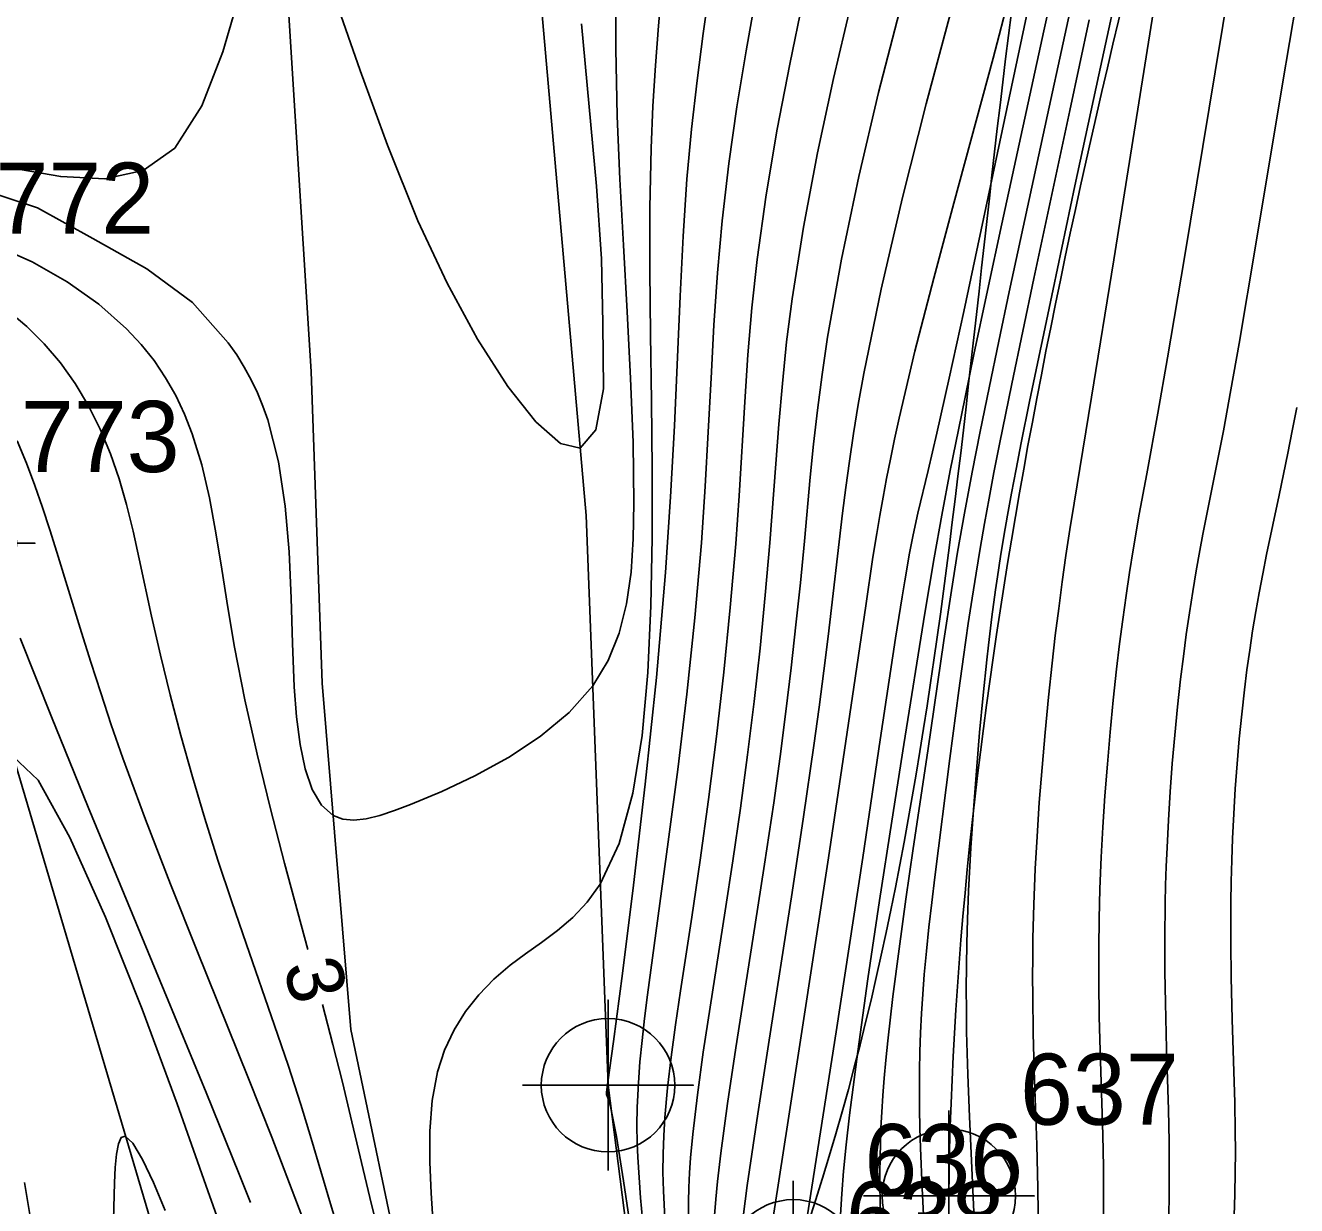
# Model space of a CAD drawing. Extents: x 2602990 to 2605851, y 618069 to 619180.
# Drawn here: x 2604025.24 to 2604069.91, y 618449.32 to 618490.78 of the extents above; entities that cross this region are included whole.
import ezdxf

# ---------------------------------------------------------------- set-up
doc = ezdxf.new("R2010")
doc.units = 0
for name, color, linetype in [('DTM Contours Major', 7, 'Continuous'), ('DTM Contours Minor', 7, 'Continuous'), ('DTM Contours Minor Text', 7, 'Continuous'), ('Exist DTM Breakline', 7, 'Continuous'), ('Exist DTM Breakline Cogo Number', 7, 'Continuous'), ('Exist DTM Breakline Cogo Point CELL', 7, 'Continuous'), ('Exist DTM Breakline Underwater', 7, 'Continuous'), ('Exist DTM Breakline Underwater Cogo Number', 7, 'Continuous'), ('Exist DTM Breakline Underwater Cogo Point CELL', 7, 'Continuous'), ('Exist DTM Crownline', 7, 'Continuous'), ('Exist Roads EOP', 7, 'Continuous'), ('Exist Roads Soil', 7, 'Continuous'), ('Exist Roads Soil Cogo Point CELL', 7, 'Continuous'), ('PH Exist DTM Breakline', 7, 'Continuous')]:
    doc.layers.add(name, color=color, linetype=linetype)

# ---------------------------------------------------------------- blocks, each defined once
blk = doc.blocks.new('EXIST DTM BREAKLINE COGO POINT')
at = {"layer": 'Exist DTM Breakline Cogo Point CELL'}
blk.add_lwpolyline([(0, 0.06), (0, -0.06), (0, 0), (0.06, 0), (-0.06, 0)], dxfattribs=at)
blk.add_circle((0, 0), 0.04688, dxfattribs=at)
blk = doc.blocks.new('EXIST DTM BREAKLINE UNDERWATER COGO POINT')
at = {"layer": 'Exist DTM Breakline Underwater Cogo Point CELL'}
blk.add_lwpolyline([(0, 0.06), (0, -0.06), (0, 0), (0.06, 0), (-0.06, 0)], dxfattribs=at)
blk.add_circle((0, 0), 0.04688, dxfattribs=at)
blk = doc.blocks.new('EXIST ROADS SOIL COGO POINT')
at = {"layer": 'Exist Roads Soil Cogo Point CELL'}
blk.add_lwpolyline([(0, -0.06), (0, 0.06), (0, 0), (0.06, 0), (-0.06, 0)], dxfattribs=at)
blk.add_circle((0, 0), 0.04688, dxfattribs=at)

msp = doc.modelspace()

# ---------------------------------------------------------------- linework, layer by layer
at = {"layer": 'DTM Contours Major'}
for points in [[(2604065.863, 618497.491), (2604064.712, 618490.194), (2604063.491, 618482.547), (2604062.704, 618477.717), (2604062.091, 618474), (2604061.945, 618473.075), (2604061.807, 618472.155), (2604061.676, 618471.234), (2604061.551, 618470.302), (2604061.432, 618469.354), (2604061.319, 618468.381), (2604061.191, 618467.176), (2604061.073, 618465.945), (2604060.966, 618464.707), (2604060.871, 618463.481), (2604060.792, 618462.288), (2604060.729, 618461.148), (2604060.677, 618459.895), (2604060.647, 618458.711), (2604060.638, 618458.025), (2604060.635, 618457.35), (2604060.638, 618456.684), (2604060.658, 618455.372), (2604060.693, 618454.075), (2604060.782, 618451.455), (2604060.82, 618449.945), (2604060.844, 618448.171)], [(2604052.565, 618491.644), (2604052.098, 618489.427), (2604051.659, 618487.142), (2604051.27, 618484.836), (2604050.954, 618482.557), (2604050.772, 618480.866), (2604050.632, 618479.204), (2604050.519, 618477.557), (2604050.318, 618474.254), (2604050.201, 618472.57), (2604050.012, 618470.33), (2604049.782, 618468.06), (2604049.523, 618465.798), (2604049.243, 618463.584), (2604048.952, 618461.454), (2604048.659, 618459.447), (2604048.264, 618456.861), (2604048.087, 618455.67), (2604047.932, 618454.538), (2604047.805, 618453.456), (2604047.712, 618452.418), (2604047.673, 618451.772), (2604047.651, 618451.132), (2604047.646, 618450.487), (2604047.659, 618449.831), (2604047.722, 618448.626)], [(2604033.15, 618449.423), (2604032.752, 618450.423), (2604031.589, 618453.291), (2604030.257, 618456.525), (2604027.447, 618463.319), (2604026.153, 618466.49), (2604025.052, 618469.252)]]:
    msp.add_lwpolyline(points, dxfattribs=at)
at = {"layer": 'DTM Contours Minor'}
for points in [[(2604068.13, 618495.675), (2604067.049, 618489.148), (2604065.97, 618482.624), (2604065.375, 618479.106), (2604065.034, 618477.161), (2604064.645, 618475.032), (2604064.383, 618473.608), (2604064.169, 618472.361), (2604064.043, 618471.566), (2604063.921, 618470.751), (2604063.804, 618469.914), (2604063.693, 618469.053), (2604063.587, 618468.167), (2604063.469, 618467.072), (2604063.36, 618465.954), (2604063.263, 618464.828), (2604063.178, 618463.711), (2604063.106, 618462.618), (2604063.049, 618461.565), (2604063.003, 618460.452), (2604062.975, 618459.394), (2604062.962, 618458.378), (2604062.963, 618457.151), (2604062.979, 618455.952), (2604063.009, 618454.768), (2604063.1, 618451.803), (2604063.121, 618450.666), (2604063.128, 618449.585), (2604063.122, 618448.454)], [(2604049.723, 618495.211), (2604049.057, 618490.5), (2604048.843, 618488.846), (2604048.65, 618487.141), (2604048.488, 618485.379), (2604048.352, 618483.374), (2604048.246, 618481.275), (2604048.047, 618476.719), (2604047.914, 618474.225), (2604047.734, 618471.56), (2604047.412, 618467.872), (2604047.023, 618464.124), (2604046.612, 618460.571), (2604046.226, 618457.47), (2604045.91, 618455.078), (2604045.71, 618453.65), (2604045.662, 618453.303), (2604045.662, 618453.219), (2604045.681, 618453.16), (2604045.749, 618452.987), (2604045.781, 618452.882), (2604045.817, 618452.742), (2604046.009, 618451.74), (2604046.256, 618450.189), (2604046.856, 618446.187)], [(2604047.834, 618494.835), (2604047.488, 618490.772), (2604047.383, 618489.379), (2604047.294, 618487.949), (2604047.229, 618486.469), (2604047.187, 618484.377), (2604047.185, 618482.189), (2604047.208, 618479.92), (2604047.24, 618477.586), (2604047.264, 618475.199), (2604047.264, 618472.775), (2604047.223, 618470.389), (2604047.116, 618468.052), (2604046.913, 618465.835), (2604046.585, 618463.809), (2604046.105, 618462.046), (2604045.443, 618460.616), (2604044.985, 618459.98), (2604044.477, 618459.444), (2604043.936, 618458.982), (2604043.378, 618458.566), (2604042.819, 618458.169), (2604042.277, 618457.764), (2604041.701, 618457.27), (2604041.174, 618456.728), (2604040.705, 618456.135), (2604040.302, 618455.488), (2604039.971, 618454.783), (2604039.723, 618454.017), (2604039.536, 618453.006), (2604039.453, 618451.934), (2604039.449, 618450.839), (2604039.495, 618449.754), (2604039.631, 618447.758)], [(2604061.882, 618494.453), (2604061.029, 618490.591), (2604059.552, 618483.813), (2604059.049, 618481.472), (2604058.571, 618479.216), (2604058.132, 618477.09), (2604057.742, 618475.14), (2604057.444, 618473.572), (2604057.176, 618472.081), (2604056.848, 618470.135), (2604056.109, 618465.521), (2604055.686, 618462.827), (2604055.257, 618460.036), (2604054.849, 618457.289), (2604054.489, 618454.729), (2604054.203, 618452.498), (2604054.085, 618451.452), (2604053.995, 618450.533), (2604053.929, 618449.727), (2604053.884, 618448.999)], [(2604063.812, 618492.998), (2604062.959, 618489.051), (2604062.123, 618485.149), (2604061.352, 618481.517), (2604060.529, 618477.566), (2604060.234, 618476.112), (2604060.054, 618475.194), (2604059.894, 618474.354), (2604059.751, 618473.573), (2604059.623, 618472.834), (2604059.507, 618472.119), (2604059.399, 618471.41), (2604059.333, 618470.95), (2604059.206, 618470.006), (2604059.085, 618469.014), (2604059.026, 618468.493), (2604058.896, 618467.253), (2604058.773, 618465.943), (2604058.658, 618464.592), (2604058.556, 618463.229), (2604058.468, 618461.884), (2604058.388, 618460.377), (2604058.348, 618459.366), (2604058.325, 618458.537), (2604058.311, 618457.732), (2604058.305, 618456.947), (2604058.307, 618456.177), (2604058.317, 618455.419), (2604058.333, 618454.668), (2604058.356, 618453.926), (2604058.415, 618452.431), (2604058.595, 618448.582)], [(2604062.257, 618492.719), (2604061.153, 618487.64), (2604059.817, 618481.425), (2604059.449, 618479.692), (2604059.106, 618478.055), (2604058.793, 618476.519), (2604058.511, 618475.087), (2604058.24, 618473.644), (2604058, 618472.277), (2604057.78, 618470.934), (2604057.513, 618469.174), (2604056.952, 618465.302), (2604056.443, 618461.867), (2604056.185, 618460.09), (2604055.94, 618458.338), (2604055.721, 618456.66), (2604055.542, 618455.105), (2604055.475, 618454.431), (2604055.418, 618453.792), (2604055.372, 618453.184), (2604055.335, 618452.605), (2604055.307, 618452.051), (2604055.287, 618451.518), (2604055.275, 618450.993), (2604055.271, 618450.483), (2604055.272, 618449.985), (2604055.29, 618449.007)], [(2604032.76, 618491.866), (2604032.172, 618489.856), (2604031.436, 618487.956), (2604030.492, 618486.476), (2604029.376, 618485.682), (2604028.036, 618485.393), (2604026.48, 618485.473), (2604024.72, 618485.785)], [(2604044.779, 618490.845), (2604045.308, 618485.137), (2604045.482, 618482.588), (2604045.529, 618480.32), (2604045.561, 618478.019), (2604045.288, 618476.579), (2604044.738, 618475.931), (2604044.046, 618476.099), (2604043.178, 618476.853), (2604042.188, 618478.102), (2604041.131, 618479.755), (2604040.061, 618481.724), (2604039.032, 618483.918), (2604037.961, 618486.574), (2604037.008, 618489.205), (2604036.165, 618491.609)], [(2604050.912, 618491.808), (2604050.569, 618489.893), (2604050.245, 618487.928), (2604049.957, 618485.931), (2604049.72, 618483.919), (2604049.558, 618482.089), (2604049.435, 618480.251), (2604049.334, 618478.395), (2604049.239, 618476.51), (2604049.133, 618474.585), (2604049, 618472.61), (2604048.767, 618469.964), (2604048.481, 618467.283), (2604048.163, 618464.636), (2604047.832, 618462.094), (2604047.104, 618456.718), (2604046.999, 618455.895), (2604046.909, 618455.114), (2604046.836, 618454.365), (2604046.781, 618453.635), (2604046.741, 618452.76), (2604046.732, 618452.141), (2604046.74, 618451.507), (2604046.757, 618451.018), (2604046.85, 618449.588), (2604046.998, 618448.092)], [(2604059.825, 618491.845), (2604059.247, 618489.635), (2604057.868, 618484.544), (2604057.16, 618481.898), (2604056.502, 618479.339), (2604055.942, 618476.985), (2604055.781, 618476.251), (2604055.636, 618475.548), (2604055.503, 618474.87), (2604055.38, 618474.212), (2604055.266, 618473.566), (2604055.159, 618472.928), (2604055.026, 618472.099), (2604054.769, 618470.396), (2604054.355, 618467.538), (2604053.933, 618464.682), (2604053.458, 618461.533), (2604052.02, 618452.157), (2604051.441, 618448.373)], [(2604069.911, 618491.641), (2604069.419, 618488.733), (2604068.469, 618483.029), (2604067.89, 618479.612), (2604067.603, 618477.98), (2604067.339, 618476.541), (2604067.09, 618475.251), (2604066.623, 618472.907), (2604066.514, 618472.331), (2604066.386, 618471.617), (2604066.264, 618470.89), (2604066.147, 618470.148), (2604066.037, 618469.389), (2604065.933, 618468.614), (2604065.836, 618467.82), (2604065.728, 618466.844), (2604065.631, 618465.851), (2604065.545, 618464.85), (2604065.47, 618463.851), (2604065.408, 618462.866), (2604065.359, 618461.904), (2604065.332, 618461.233), (2604065.311, 618460.578), (2604065.296, 618459.939), (2604065.282, 618458.703), (2604065.285, 618457.542), (2604065.301, 618456.442), (2604065.341, 618454.826), (2604065.408, 618452.677), (2604065.432, 618451.567), (2604065.439, 618450.943), (2604065.44, 618450.305), (2604065.434, 618449.655), (2604065.422, 618448.99)], [(2604054.231, 618491.451), (2604053.635, 618488.921), (2604053.074, 618486.309), (2604052.581, 618483.7), (2604052.183, 618481.179), (2604051.992, 618479.663), (2604051.84, 618478.201), (2604051.716, 618476.778), (2604051.609, 618475.38), (2604051.402, 618472.599), (2604051.242, 618470.763), (2604051.057, 618468.903), (2604050.848, 618467.03), (2604050.618, 618465.154), (2604050.369, 618463.285), (2604050.103, 618461.432), (2604049.834, 618459.67), (2604049.302, 618456.289), (2604049.062, 618454.703), (2604048.855, 618453.209), (2604048.693, 618451.825), (2604048.618, 618451.001), (2604048.581, 618450.474), (2604048.556, 618449.957), (2604048.542, 618449.448), (2604048.539, 618448.942)], [(2604055.955, 618491.278), (2604055.224, 618488.425), (2604054.532, 618485.478), (2604053.921, 618482.568), (2604053.429, 618479.827), (2604053.234, 618478.514), (2604053.072, 618477.268), (2604052.938, 618476.074), (2604052.822, 618474.917), (2604052.614, 618472.663), (2604052.473, 618471.2), (2604052.32, 618469.721), (2604052.152, 618468.217), (2604051.968, 618466.681), (2604051.764, 618465.102), (2604051.538, 618463.472), (2604051.218, 618461.315), (2604050.877, 618459.121), (2604050.207, 618454.856), (2604049.916, 618452.905), (2604049.68, 618451.155), (2604049.565, 618450.162), (2604049.505, 618449.549), (2604049.46, 618448.967)], [(2604057.754, 618491.211), (2604056.891, 618488.034), (2604056.057, 618484.738), (2604055.308, 618481.514), (2604054.701, 618478.553), (2604054.507, 618477.469), (2604054.342, 618476.448), (2604054.198, 618475.479), (2604054.072, 618474.55), (2604053.959, 618473.65), (2604053.445, 618469.314), (2604053.295, 618468.103), (2604053.132, 618466.833), (2604052.95, 618465.488), (2604052.588, 618462.981), (2604052.184, 618460.316), (2604051.353, 618454.983), (2604050.978, 618452.548), (2604050.609, 618450.024), (2604050.465, 618448.927)], [(2604060.504, 618491.501), (2604058.214, 618480.733), (2604057.705, 618478.389), (2604057.271, 618476.453), (2604056.963, 618475.145), (2604056.607, 618473.65), (2604056.441, 618472.89), (2604056.314, 618472.237), (2604056.143, 618471.265), (2604056.051, 618470.708), (2604055.821, 618469.255), (2604055.281, 618465.68), (2604054.667, 618461.554), (2604054.343, 618459.41), (2604053.727, 618455.425), (2604052.72, 618448.996)], [(2604045.985, 618491.089), (2604045.991, 618489.953), (2604046.007, 618488.791), (2604046.037, 618487.592), (2604046.129, 618485.376), (2604046.253, 618483.067), (2604046.387, 618480.72), (2604046.508, 618478.39), (2604046.595, 618476.132), (2604046.625, 618474.002), (2604046.601, 618472.75), (2604046.522, 618471.571), (2604046.364, 618470.464), (2604046.103, 618469.43), (2604045.715, 618468.469), (2604045.175, 618467.582), (2604044.343, 618466.644), (2604043.335, 618465.804), (2604042.214, 618465.061), (2604041.039, 618464.416), (2604039.874, 618463.866), (2604038.778, 618463.41), (2604038.214, 618463.197), (2604037.693, 618463.026), (2604037.216, 618462.911), (2604036.783, 618462.863), (2604036.395, 618462.895), (2604036.054, 618463.021), (2604035.644, 618463.383), (2604035.321, 618463.939), (2604035.076, 618464.662), (2604034.896, 618465.523), (2604034.771, 618466.494), (2604034.688, 618467.549), (2604034.622, 618469.075), (2604034.574, 618470.666), (2604034.504, 618472.285), (2604034.371, 618473.893), (2604034.136, 618475.454), (2604033.757, 618476.929), (2604033.586, 618477.411), (2604033.393, 618477.879), (2604033.175, 618478.334), (2604032.933, 618478.778), (2604032.664, 618479.211), (2604032.367, 618479.635), (2604031.109, 618481.046), (2604029.503, 618482.229), (2604027.607, 618483.294), (2604025.669, 618484.376), (2604023.45, 618485.098)], [(2604062.628, 618490.975), (2604061.941, 618487.793), (2604060.679, 618481.891), (2604059.9, 618478.192), (2604059.47, 618476.069), (2604059.276, 618475.075), (2604059.106, 618474.171), (2604058.945, 618473.284), (2604058.792, 618472.407), (2604058.646, 618471.534), (2604058.506, 618470.656), (2604058.37, 618469.767), (2604058.202, 618468.604), (2604058.038, 618467.421), (2604057.723, 618465.031), (2604057.194, 618460.853), (2604057.088, 618459.969), (2604056.99, 618459.105), (2604056.902, 618458.262), (2604056.827, 618457.438), (2604056.773, 618456.744), (2604056.73, 618456.062), (2604056.698, 618455.39), (2604056.675, 618454.725), (2604056.661, 618454.063), (2604056.657, 618453.403), (2604056.661, 618452.725), (2604056.673, 618452.043), (2604056.693, 618451.35), (2604056.75, 618449.922), (2604056.834, 618448.285)], [(2604035.161, 618458.319), (2604034.347, 618461.352), (2604033.853, 618463.26), (2604033.382, 618465.179), (2604032.954, 618467.084), (2604032.586, 618468.944), (2604032.35, 618470.333), (2604032.139, 618471.674), (2604031.931, 618472.96), (2604031.704, 618474.187), (2604031.435, 618475.347), (2604031.103, 618476.435), (2604030.833, 618477.124), (2604030.522, 618477.781), (2604030.166, 618478.407), (2604029.761, 618479.005), (2604029.305, 618479.577), (2604028.794, 618480.126), (2604027.821, 618480.99), (2604026.708, 618481.779), (2604025.476, 618482.477), (2604024.145, 618483.067)], [(2604036.289, 618448.298), (2604035.956, 618449.375), (2604035.28, 618451.67), (2604034.913, 618452.875), (2604034.469, 618454.247), (2604033.993, 618455.65), (2604032.992, 618458.525), (2604032.49, 618459.986), (2604032.003, 618461.455), (2604031.541, 618462.922), (2604031.108, 618464.383), (2604030.702, 618465.832), (2604030.327, 618467.261), (2604029.983, 618468.661), (2604029.671, 618470.025), (2604029.241, 618472.044), (2604029.026, 618473.012), (2604028.794, 618473.949), (2604028.534, 618474.856), (2604028.233, 618475.731), (2604027.871, 618476.596), (2604027.454, 618477.421), (2604026.986, 618478.199), (2604026.469, 618478.926), (2604025.904, 618479.595), (2604025.294, 618480.202), (2604024.7, 618480.697)], [(2604069.917, 618477.365), (2604069.76, 618476.54), (2604069.605, 618475.751), (2604069.298, 618474.276), (2604068.858, 618472.195), (2604068.721, 618471.514), (2604068.596, 618470.852), (2604068.478, 618470.186), (2604068.367, 618469.513), (2604068.264, 618468.833), (2604068.168, 618468.144), (2604068.079, 618467.443), (2604067.983, 618466.588), (2604067.897, 618465.719), (2604067.822, 618464.843), (2604067.758, 618463.963), (2604067.706, 618463.087), (2604067.664, 618462.219), (2604067.636, 618461.456), (2604067.617, 618460.705), (2604067.605, 618459.968), (2604067.599, 618459.246), (2604067.6, 618458.541), (2604067.612, 618457.342), (2604067.645, 618455.857), (2604067.736, 618452.943), (2604067.757, 618451.931), (2604067.762, 618451.214), (2604067.759, 618450.477), (2604067.745, 618449.723), (2604067.718, 618448.955)], [(2604035.23, 618448.224), (2604034.335, 618450.59), (2604033.899, 618451.722), (2604033.085, 618453.78), (2604031.266, 618458.29), (2604030.342, 618460.609), (2604029.461, 618462.882), (2604028.665, 618465.043), (2604028.259, 618466.211), (2604027.886, 618467.33), (2604027.54, 618468.408), (2604027.214, 618469.457), (2604026.348, 618472.281), (2604026.101, 618473.061), (2604025.843, 618473.841), (2604025.568, 618474.621), (2604025.273, 618475.402), (2604024.952, 618476.183)], [(2604032.336, 618447.887), (2604031.653, 618449.839), (2604030.568, 618452.891), (2604029.337, 618456.214), (2604028.052, 618459.454), (2604026.805, 618462.254), (2604025.688, 618464.26), (2604024.795, 618465.114)], [(2604037.64, 618448.413), (2604037.339, 618449.605), (2604036.712, 618452.262), (2604036.379, 618453.652), (2604036.047, 618454.974), (2604035.677, 618456.386)], [(2604030.155, 618449.148), (2604029.74, 618450.125), (2604029.355, 618450.937), (2604029.018, 618451.508), (2604028.751, 618451.761), (2604028.61, 618451.714), (2604028.509, 618451.493), (2604028.439, 618451.13), (2604028.395, 618450.66), (2604028.368, 618450.115), (2604028.32, 618448.382)], [(2604025.212, 618450.125), (2604025.43, 618448.794)]]:
    msp.add_lwpolyline(points, dxfattribs=at)
at = {"layer": 'Exist DTM Breakline'}
msp.add_lwpolyline([(2603980.961, 618482.81), (2603991.317, 618481.91), (2604021.685, 618480.962), (2604022.58, 618472.591), (2604032.688, 618438.475), (2604040.417, 618418.201), (2604044.397, 618407.821), (2604049.306, 618391.648), (2604054.884, 618376.066), (2604069.726, 618356.495), (2604081.437, 618334.021), (2604077.048, 618321.258), (2604071.244, 618308.511), (2604061.122, 618272.322)], dxfattribs=at)
msp.add_spline([(2604056.195, 618608.101), (2604070.612, 618564.846), (2604060.948, 618498.617), (2604052.223, 618447.183), (2604051.568, 618445.166), (2604051.779, 618438.355), (2604056.316, 618420.051), (2604056.045, 618414.227), (2604060.112, 618404.174), (2604065.814, 618393.977), (2604079.591, 618374.932), (2604102.645, 618354.376), (2604129.573, 618330.438), (2604185.644, 618288.739), (2604229.181, 618260.22), (2604259.941, 618240.43), (2604275.412, 618231.212), (2604276.014, 618212.47)], degree=3, dxfattribs=at)
at = {"layer": 'Exist DTM Breakline Underwater'}
msp.add_spline([(2604079.985, 618669.398), (2604080.498, 618655.701), (2604080.544, 618620.53), (2604079.102, 618556.838), (2604066.566, 618502.508), (2604057.691, 618449.657), (2604060.643, 618427.367), (2604061.965, 618415.95), (2604060.058, 618413.35)], degree=3, dxfattribs=at)
at = {"layer": 'Exist DTM Crownline'}
msp.add_spline([(2603233.488, 618380.754), (2603285.185, 618400.095), (2603335.457, 618418.629), (2603390.812, 618439.069), (2603440.087, 618457.325), (2603493.996, 618477.231), (2603542.655, 618495.301), (2603600.808, 618516.867), (2603653.659, 618536.362), (2603706.222, 618555.742), (2603764.811, 618577.593), (2603823.52, 618599.847), (2603878.564, 618620.56), (2603937.951, 618643.078), (2603997.369, 618665.789), (2604036.209, 618680.665), (2604055.311, 618688.017)], degree=3, dxfattribs=at)
at = {"layer": 'Exist Roads EOP'}
for points in [[(2603230.17, 618389.98), (2603282.929, 618409.597), (2603332.773, 618427.868), (2603388.167, 618448.413), (2603437.203, 618466.721), (2603490.778, 618486.527), (2603539.039, 618504.558), (2603597.451, 618526.156), (2603651.053, 618545.972), (2603705.208, 618566.084), (2603762.02, 618587.183), (2603820.334, 618609.162), (2603876.341, 618629.99), (2603934.909, 618652.28), (2603996.409, 618675.568), (2604033.216, 618689.957), (2604052.01, 618697.199)], [(2604034.633, 618668.486), (2603984.89, 618650.123), (2603936.767, 618631.654), (2603888.195, 618613.335), (2603837.766, 618594.258), (2603782.918, 618573.705), (2603731.939, 618554.39), (2603671.126, 618532.171), (2603621.822, 618514.106), (2603561.545, 618491.877), (2603506.421, 618471.293), (2603452.163, 618451.33), (2603398.364, 618431.316), (2603341.431, 618410.355), (2603281.65, 618388.199), (2603223.033, 618366.475), (2603185.717, 618352.612)]]:
    msp.add_spline(points, degree=3, dxfattribs=at)
at = {"layer": 'Exist Roads Soil'}
msp.add_lwpolyline([(2604045.714, 618453.546), (2604047.459, 618439.879), (2604050.667, 618425.146), (2604055.11, 618410.065), (2604061.526, 618394.624), (2604071.604, 618377.972), (2604081.757, 618365.136), (2604090.865, 618355.107)], dxfattribs=at)
at = {"layer": 'PH Exist DTM Breakline'}
for points in [[(2604045.714, 618453.546), (2604044.946, 618473.566), (2604043.333, 618491.969), (2604041.8, 618507.386), (2604040.227, 618514.293), (2604035.859, 618528.229), (2604032.582, 618541.816), (2604027.277, 618554.564), (2604019.525, 618571.495), (2604012.48, 618586.034), (2604006.554, 618597.689), (2603992.13, 618636.179), (2603991.872, 618638.982), (2603991.977, 618641.654), (2603992.516, 618646.05), (2603993.333, 618649.771), (2603994.146, 618652.056)], [(2604039.099, 618441.937), (2604038.633, 618446.16), (2604036.671, 618455.507), (2604035.673, 618467.671), (2604035.277, 618478.62), (2604033.892, 618500.873), (2604030.61, 618514.776), (2604025.18, 618530.601), (2604016.09, 618553.807), (2604008.263, 618573.362), (2604002.452, 618586.829), (2603981.38, 618632.847), (2603979.807, 618635.771), (2603978.555, 618638.427), (2603977.233, 618639.272), (2603974.326, 618640.189), (2603971.149, 618640.923), (2603968.018, 618641.656), (2603966.006, 618642.026)]]:
    msp.add_lwpolyline(points, dxfattribs=at)

# ---------------------------------------------------------------- block references
at = {"layer": 'Exist DTM Breakline Cogo Point CELL', "xscale": 50, "yscale": 50}
for p in [(2604022.58, 618472.591), (2604052.223, 618447.183)]:
    msp.add_blockref('EXIST DTM BREAKLINE COGO POINT', p, dxfattribs=at)
at = {"layer": 'Exist DTM Breakline Underwater Cogo Point CELL', "xscale": 50, "yscale": 50}
msp.add_blockref('EXIST DTM BREAKLINE UNDERWATER COGO POINT', (2604057.691, 618449.657), dxfattribs=at)
at = {"layer": 'Exist Roads Soil Cogo Point CELL', "xscale": 50, "yscale": 50}
msp.add_blockref('EXIST ROADS SOIL COGO POINT', (2604045.714, 618453.546), dxfattribs=at)

# ---------------------------------------------------------------- texts
at = {"layer": 'DTM Contours Minor Text'}
msp.add_text('3', height=2, rotation=284.9308, dxfattribs=at).set_placement((2604034.286, 618457.727))
at = {"layer": 'Exist DTM Breakline Cogo Number'}
for s, p in [('772', (2604024.185, 618483.462)), ('773', (2604025.08, 618475.091)), ('636', (2604054.723, 618449.683)), ('638', (2604054.068, 618447.666))]:
    msp.add_text(s, height=2.5, dxfattribs=at).set_placement(p)
at = {"layer": 'Exist DTM Breakline Underwater Cogo Number'}
msp.add_text('637', height=2.5, dxfattribs=at).set_placement((2604060.191, 618452.157))

doc.saveas('drawing.dxf')
